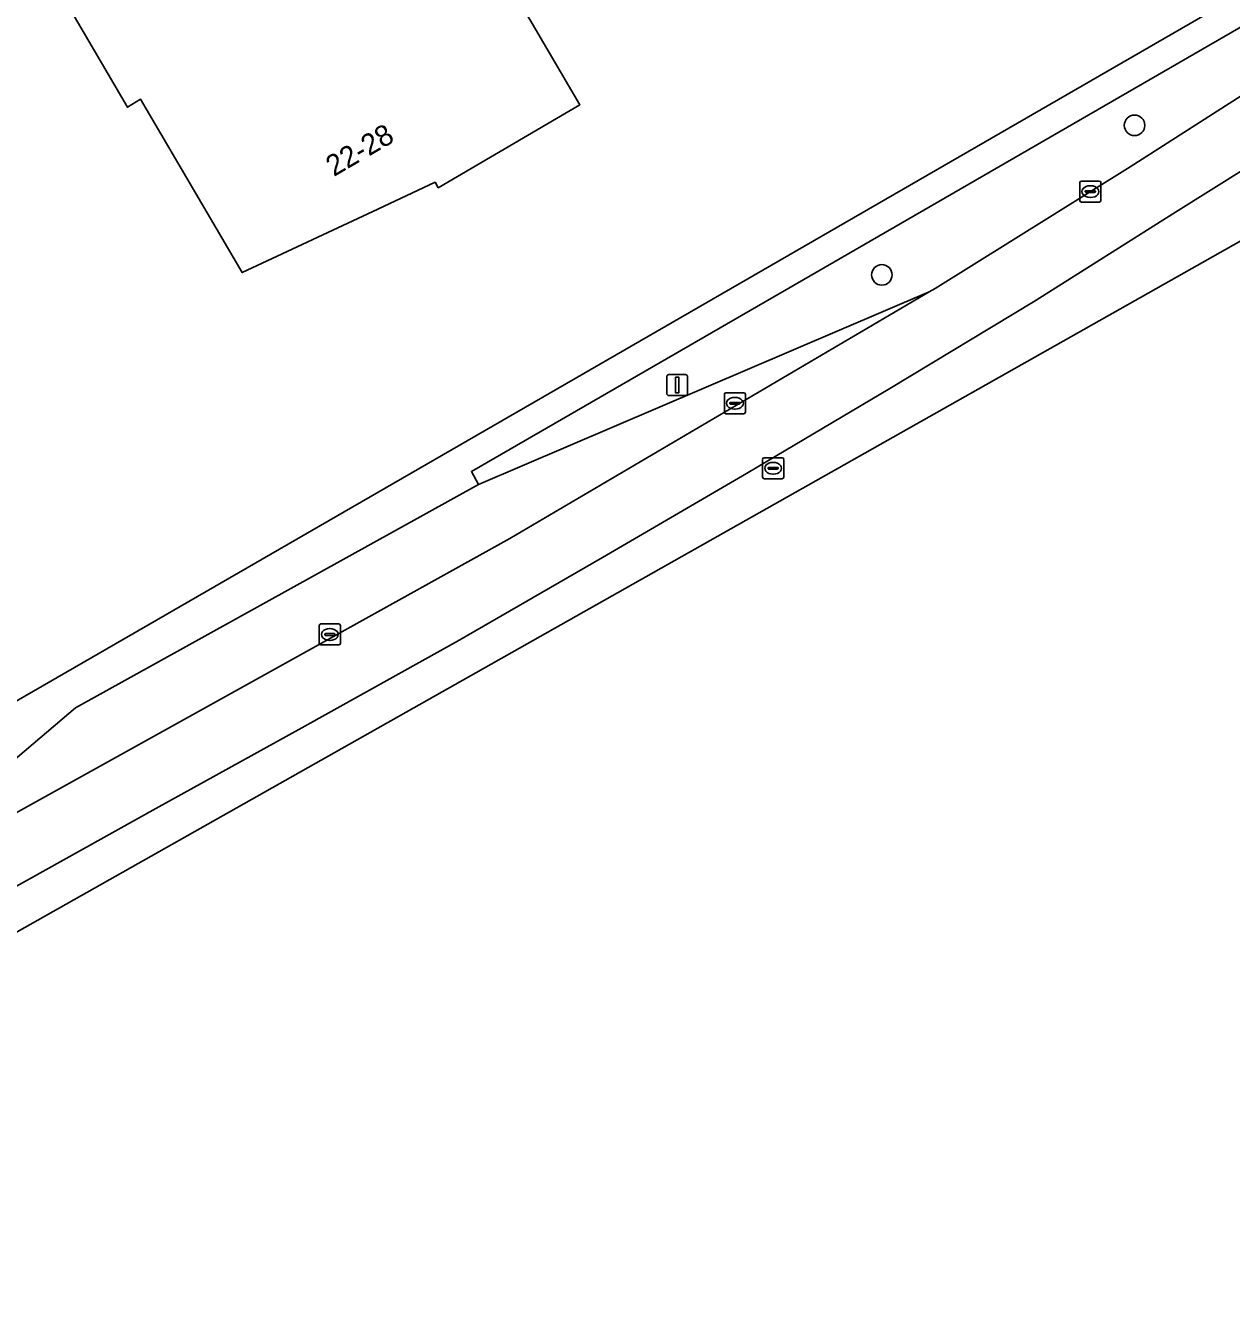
# Model space of a CAD drawing. Extents: x 157692 to 159674, y 381452 to 383291.
# Drawn here: x 159390 to 159447.4, y 382319.1 to 382380.1 of the extents above; entities that cross this region are included whole.
import ezdxf

# ---------------------------------------------------------------- set-up
doc = ezdxf.new("R2010")
doc.units = 0
for name, color, linetype in [('IMGEO_Berm_groen', 7, 'Continuous'), ('IMGEO_Boom', 7, 'Continuous'), ('IMGEO_Kolk', 7, 'Continuous'), ('IMGEO_Lichtmast', 7, 'Continuous'), ('IMGEO_Pand', 7, 'Continuous'), ('IMGEO_Pand_nummerreeks', 7, 'Continuous'), ('IMGEO_Rijbaan_lokaal_gesloten', 7, 'Continuous'), ('IMGEO_Rijbaan_regionaal_gesloten', 7, 'Continuous'), ('IMGEO_Rioolput', 7, 'Continuous'), ('IMGEO_Terreindeel_gesloten', 7, 'Continuous'), ('IMGEO_Voetpad_open', 7, 'Continuous')]:
    doc.layers.add(name, color=color, linetype=linetype)

msp = doc.modelspace()

# ---------------------------------------------------------------- linework, layer by layer
at = {"layer": 'IMGEO_Berm_groen'}
msp.add_lwpolyline([(159491.927, 382405.55), (159480.43, 382398.86), (159411.24, 382358.862), (159411.578, 382358.245), (159433.034, 382367.416), (159433.32, 382367.586), (159442.595, 382373.372), (159457.138, 382382.693)], dxfattribs=at)
at = {"layer": 'IMGEO_Boom'}
for centre in [(159442.811, 382375.348), (159430.781, 382368.226)]:
    msp.add_circle(centre, 0.489, dxfattribs=at)
at = {"layer": 'IMGEO_Kolk'}
for p, q in [((159440.206, 382371.768), (159440.206, 382372.62)), ((159440.281, 382372.694), (159441.133, 382372.694)), ((159440.694, 382372.474), (159440.719, 382372.474)), ((159441.207, 382372.62), (159441.207, 382371.768)), ((159440.465, 382372.188), (159440.465, 382372.2)), ((159440.903, 382372.151), (159440.505, 382372.151)), ((159440.508, 382372.237), (159440.906, 382372.237)), ((159440.717, 382371.914), (159440.692, 382371.914)), ((159440.949, 382372.2), (159440.949, 382372.188)), ((159441.133, 382371.694), (159440.281, 382371.694)), ((159423.285, 382361.688), (159423.285, 382362.54)), ((159423.36, 382362.614), (159424.212, 382362.614)), ((159423.544, 382362.108), (159423.544, 382362.12)), ((159423.982, 382362.071), (159423.584, 382362.071)), ((159423.587, 382362.157), (159423.985, 382362.157)), ((159423.773, 382362.394), (159423.798, 382362.394)), ((159424.028, 382362.12), (159424.028, 382362.108)), ((159424.286, 382362.54), (159424.286, 382361.688)), ((159424.212, 382361.614), (159423.36, 382361.614)), ((159423.796, 382361.834), (159423.771, 382361.834)), ((159404.002, 382350.678), (159404.002, 382351.53)), ((159404.077, 382351.604), (159404.929, 382351.604)), ((159404.261, 382351.098), (159404.261, 382351.11)), ((159404.699, 382351.061), (159404.301, 382351.061)), ((159404.304, 382351.147), (159404.702, 382351.147)), ((159404.49, 382351.384), (159404.515, 382351.384)), ((159404.745, 382351.11), (159404.745, 382351.098)), ((159405.003, 382351.53), (159405.003, 382350.678)), ((159404.929, 382350.604), (159404.077, 382350.604)), ((159404.513, 382350.824), (159404.488, 382350.824))]:
    msp.add_line(p, q, dxfattribs=at)
for points in [[(159440.206, 382371.768), (159440.206, 382372.62)], [(159440.281, 382372.694), (159441.133, 382372.694)], [(159441.207, 382372.62), (159441.207, 382371.768)], [(159441.133, 382371.694), (159440.281, 382371.694)], [(159423.285, 382361.688), (159423.285, 382362.54)], [(159423.36, 382362.614), (159424.212, 382362.614)], [(159424.286, 382362.54), (159424.286, 382361.688)], [(159424.212, 382361.614), (159423.36, 382361.614)], [(159404.002, 382350.678), (159404.002, 382351.53)], [(159404.077, 382351.604), (159404.929, 382351.604)], [(159405.003, 382351.53), (159405.003, 382350.678)], [(159404.929, 382350.604), (159404.077, 382350.604)]]:
    msp.add_lwpolyline(points, dxfattribs=at)
for centre, radius, start, end in [((159440.283, 382372.618), 0.0765, 91.55205, 178.44795), ((159440.283, 382372.618), 0.0765, 91.55205, 178.44795), ((159441.131, 382372.618), 0.0765, 1.55205, 88.44795), ((159441.131, 382372.618), 0.0765, 1.55205, 88.44795), ((159440.505, 382372.197), 0.0403, 85.87752, 175.75265), ((159440.502, 382372.187), 0.0366, 178.93798, 274.71019), ((159440.906, 382372.194), 0.043, 264.86636, 352.45326), ((159440.91, 382372.199), 0.0386, 1.73085, 96.63898), ((159440.283, 382371.77), 0.0765, 181.55205, 268.44795), ((159440.283, 382371.77), 0.0765, 181.55205, 268.44795), ((159441.131, 382371.77), 0.0765, 271.55205, 358.44795), ((159441.131, 382371.77), 0.0765, 271.55205, 358.44795), ((159423.362, 382362.538), 0.0765, 91.55205, 178.44795), ((159423.362, 382362.538), 0.0765, 91.55205, 178.44795), ((159423.584, 382362.117), 0.0403, 85.87752, 175.75265), ((159423.581, 382362.107), 0.0366, 178.93798, 274.71019), ((159423.985, 382362.114), 0.043, 264.86636, 352.45326), ((159423.989, 382362.119), 0.0386, 1.73085, 96.63898), ((159424.21, 382362.538), 0.0765, 1.55205, 88.44795), ((159424.21, 382362.538), 0.0765, 1.55205, 88.44795), ((159423.362, 382361.69), 0.0765, 181.55205, 268.44795), ((159423.362, 382361.69), 0.0765, 181.55205, 268.44795), ((159424.21, 382361.69), 0.0765, 271.55205, 358.44795), ((159424.21, 382361.69), 0.0765, 271.55205, 358.44795), ((159404.079, 382351.528), 0.0765, 91.55205, 178.44795), ((159404.079, 382351.528), 0.0765, 91.55205, 178.44795), ((159404.301, 382351.107), 0.0403, 85.87752, 175.75265), ((159404.298, 382351.097), 0.0366, 178.93798, 274.71019), ((159404.702, 382351.104), 0.043, 264.86636, 352.45326), ((159404.706, 382351.109), 0.0386, 1.73085, 96.63898), ((159404.927, 382351.528), 0.0765, 1.55205, 88.44795), ((159404.927, 382351.528), 0.0765, 1.55205, 88.44795), ((159404.079, 382350.68), 0.0765, 181.55205, 268.44795), ((159404.079, 382350.68), 0.0765, 181.55205, 268.44795), ((159404.927, 382350.68), 0.0765, 271.55205, 358.44795), ((159404.927, 382350.68), 0.0765, 271.55205, 358.44795)]:
    msp.add_arc(centre, radius, start, end, dxfattribs=at)
for centre, major_axis, ratio, start_param, end_param in [((159440.693, 382372.194), (-0.387, 0.002), 0.722429, 4.712389, 7.853982), ((159440.718, 382372.194), (-0.39, 0.002), 0.717154, 1.570796, 4.712389), ((159423.772, 382362.114), (-0.387, 0.002), 0.722429, 4.712389, 7.853982), ((159423.797, 382362.114), (-0.39, 0.002), 0.717154, 1.570796, 4.712389), ((159404.489, 382351.104), (-0.387, 0.002), 0.722429, 4.712389, 7.853982), ((159404.514, 382351.104), (-0.39, 0.002), 0.717154, 1.570796, 4.712389)]:
    msp.add_ellipse(centre, major_axis=major_axis, ratio=ratio, start_param=start_param, end_param=end_param, dxfattribs=at)
at = {"layer": 'IMGEO_Lichtmast'}
for p, q in [((159420.541, 382362.582), (159420.541, 382363.382)), ((159420.541, 382363.382), (159420.541, 382362.582)), ((159420.641, 382363.482), (159421.431, 382363.482)), ((159421.431, 382363.482), (159420.641, 382363.482)), ((159421.531, 382363.382), (159421.531, 382362.582)), ((159421.531, 382362.582), (159421.531, 382363.382)), ((159421.431, 382362.482), (159420.641, 382362.482)), ((159420.641, 382362.482), (159421.431, 382362.482))]:
    msp.add_line(p, q, dxfattribs=at)
msp.add_lwpolyline([(159420.961, 382363.357), (159421.111, 382363.357), (159421.111, 382362.607), (159420.961, 382362.607), (159420.961, 382363.357)], dxfattribs=at)
for centre, start, end in [((159420.641, 382363.382), 90, 180), ((159420.641, 382363.382), 90, 180), ((159421.431, 382363.382), 0, 90), ((159421.431, 382363.382), 360, 90), ((159420.641, 382362.582), 180, 270), ((159420.641, 382362.582), 180, 270), ((159421.431, 382362.582), 270, 0), ((159421.431, 382362.582), 270, 0)]:
    msp.add_arc(centre, 0.1, start, end, dxfattribs=at)
at = {"layer": 'IMGEO_Pand'}
msp.add_lwpolyline([(159406.789, 382371.364), (159409.51, 382372.64), (159409.664, 382372.376), (159416.411, 382376.331), (159407.001, 382392.409), (159390.913, 382382.98), (159394.873, 382376.211), (159395.495, 382376.587), (159400.335, 382368.338)], close=True, dxfattribs=at)
at = {"layer": 'IMGEO_Rijbaan_lokaal_gesloten'}
msp.add_lwpolyline([(159433.034, 382367.416), (159411.578, 382358.245), (159392.403, 382347.609), (159387.92, 382343.813), (159380.982, 382337.854), (159413.072, 382355.674)], close=True, dxfattribs=at)
at = {"layer": 'IMGEO_Rijbaan_regionaal_gesloten'}
for points in [[(159457.138, 382382.693), (159442.595, 382373.372), (159433.32, 382367.586), (159433.034, 382367.416), (159413.072, 382355.674), (159380.982, 382337.854), (159380.453, 382337.56), (159374.41, 382334.348), (159369.897, 382331.93), (159369.555, 382331.742), (159355.096, 382324.032)], [(159356.954, 382320.806), (159361.09, 382323.195), (159368.098, 382327.15), (159375.107, 382331.105), (159382.159, 382334.981), (159389.187, 382338.902), (159396.215, 382342.822), (159403.176, 382346.653), (159410.577, 382350.792), (159417.49, 382354.77), (159424.336, 382358.768), (159431.154, 382362.812), (159438.003, 382366.942), (159444.766, 382371.209), (159448.153, 382373.346)], [(159448.153, 382373.346), (159444.766, 382371.209), (159438.003, 382366.942), (159431.154, 382362.812), (159424.336, 382358.768), (159417.49, 382354.77), (159410.577, 382350.792), (159403.176, 382346.653), (159396.215, 382342.822), (159389.187, 382338.902), (159382.159, 382334.981), (159375.107, 382331.105), (159368.098, 382327.15), (159361.09, 382323.195), (159356.954, 382320.806)], [(159357.958, 382319.063), (159373.787, 382328.004), (159450.197, 382371.164)]]:
    msp.add_lwpolyline(points, dxfattribs=at)
at = {"layer": 'IMGEO_Rioolput'}
for p, q in [((159425.106, 382358.592), (159425.106, 382359.444)), ((159425.181, 382359.518), (159426.033, 382359.518)), ((159425.365, 382359.012), (159425.365, 382359.024)), ((159425.408, 382359.061), (159425.806, 382359.061)), ((159425.594, 382359.298), (159425.619, 382359.298)), ((159425.849, 382359.024), (159425.849, 382359.012)), ((159426.107, 382359.444), (159426.107, 382358.592)), ((159426.033, 382358.518), (159425.181, 382358.518)), ((159425.803, 382358.975), (159425.405, 382358.975)), ((159425.617, 382358.738), (159425.592, 382358.738))]:
    msp.add_line(p, q, dxfattribs=at)
for points in [[(159425.106, 382358.592), (159425.106, 382359.444)], [(159425.181, 382359.518), (159426.033, 382359.518)], [(159426.107, 382359.444), (159426.107, 382358.592)], [(159426.033, 382358.518), (159425.181, 382358.518)]]:
    msp.add_lwpolyline(points, dxfattribs=at)
for centre, radius, start, end in [((159425.183, 382359.442), 0.0765, 91.55205, 178.44795), ((159425.183, 382359.442), 0.0765, 91.55205, 178.44795), ((159425.405, 382359.021), 0.0403, 85.87752, 175.75265), ((159425.402, 382359.011), 0.0366, 178.93798, 274.71019), ((159425.806, 382359.018), 0.043, 264.86636, 352.45326), ((159425.81, 382359.023), 0.0386, 1.73085, 96.63898), ((159426.031, 382359.442), 0.0765, 1.55205, 88.44795), ((159426.031, 382359.442), 0.0765, 1.55205, 88.44795), ((159425.183, 382358.594), 0.0765, 181.55205, 268.44795), ((159425.183, 382358.594), 0.0765, 181.55205, 268.44795), ((159426.031, 382358.594), 0.0765, 271.55205, 358.44795), ((159426.031, 382358.594), 0.0765, 271.55205, 358.44795)]:
    msp.add_arc(centre, radius, start, end, dxfattribs=at)
for centre, major_axis, ratio, start_param, end_param in [((159425.593, 382359.018), (-0.387, 0.002), 0.722429, 4.712389, 7.853982), ((159425.618, 382359.018), (-0.39, 0.002), 0.717154, 1.570796, 4.712389)]:
    msp.add_ellipse(centre, major_axis=major_axis, ratio=ratio, start_param=start_param, end_param=end_param, dxfattribs=at)
at = {"layer": 'IMGEO_Terreindeel_gesloten'}
msp.add_lwpolyline([(159352.531, 382358.832), (159360.481, 382345.384), (159366.791, 382334.621), (159371.307, 382337.202), (159371.24, 382337.319), (159380.619, 382342.772), (159479.765, 382400.029), (159490.281, 382406.143), (159478.308, 382431.393), (159475.507, 382437.131), (159474.916, 382438.343), (159474.409, 382438.531), (159473.533, 382440.415), (159472.136, 382443.422)], dxfattribs=at)
msp.add_lwpolyline([(159407.001, 382392.409), (159416.411, 382376.331), (159409.664, 382372.376), (159409.51, 382372.64), (159406.789, 382371.364), (159400.335, 382368.338), (159395.495, 382376.587), (159394.873, 382376.211), (159390.913, 382382.98)], close=True, dxfattribs=at)
at = {"layer": 'IMGEO_Voetpad_open'}
for points in [[(159478.308, 382431.393), (159490.281, 382406.143), (159479.765, 382400.029), (159380.619, 382342.772), (159371.24, 382337.319), (159371.307, 382337.202), (159366.791, 382334.621), (159363.234, 382332.595)], [(159368.742, 382333.855), (159373.316, 382336.438), (159380.259, 382340.458), (159380.545, 382339.933), (159387.724, 382344.043), (159387.92, 382343.813), (159392.403, 382347.609), (159411.578, 382358.245), (159411.24, 382358.862), (159480.43, 382398.86), (159491.927, 382405.55), (159491.806, 382405.951), (159486.052, 382418.064)]]:
    msp.add_lwpolyline(points, dxfattribs=at)

# ---------------------------------------------------------------- texts
at = {"layer": 'IMGEO_Pand_nummerreeks'}
msp.add_text('22-28', height=1, rotation=30.37826, dxfattribs=at).set_placement((159404.695, 382372.884))

doc.saveas('drawing.dxf')
